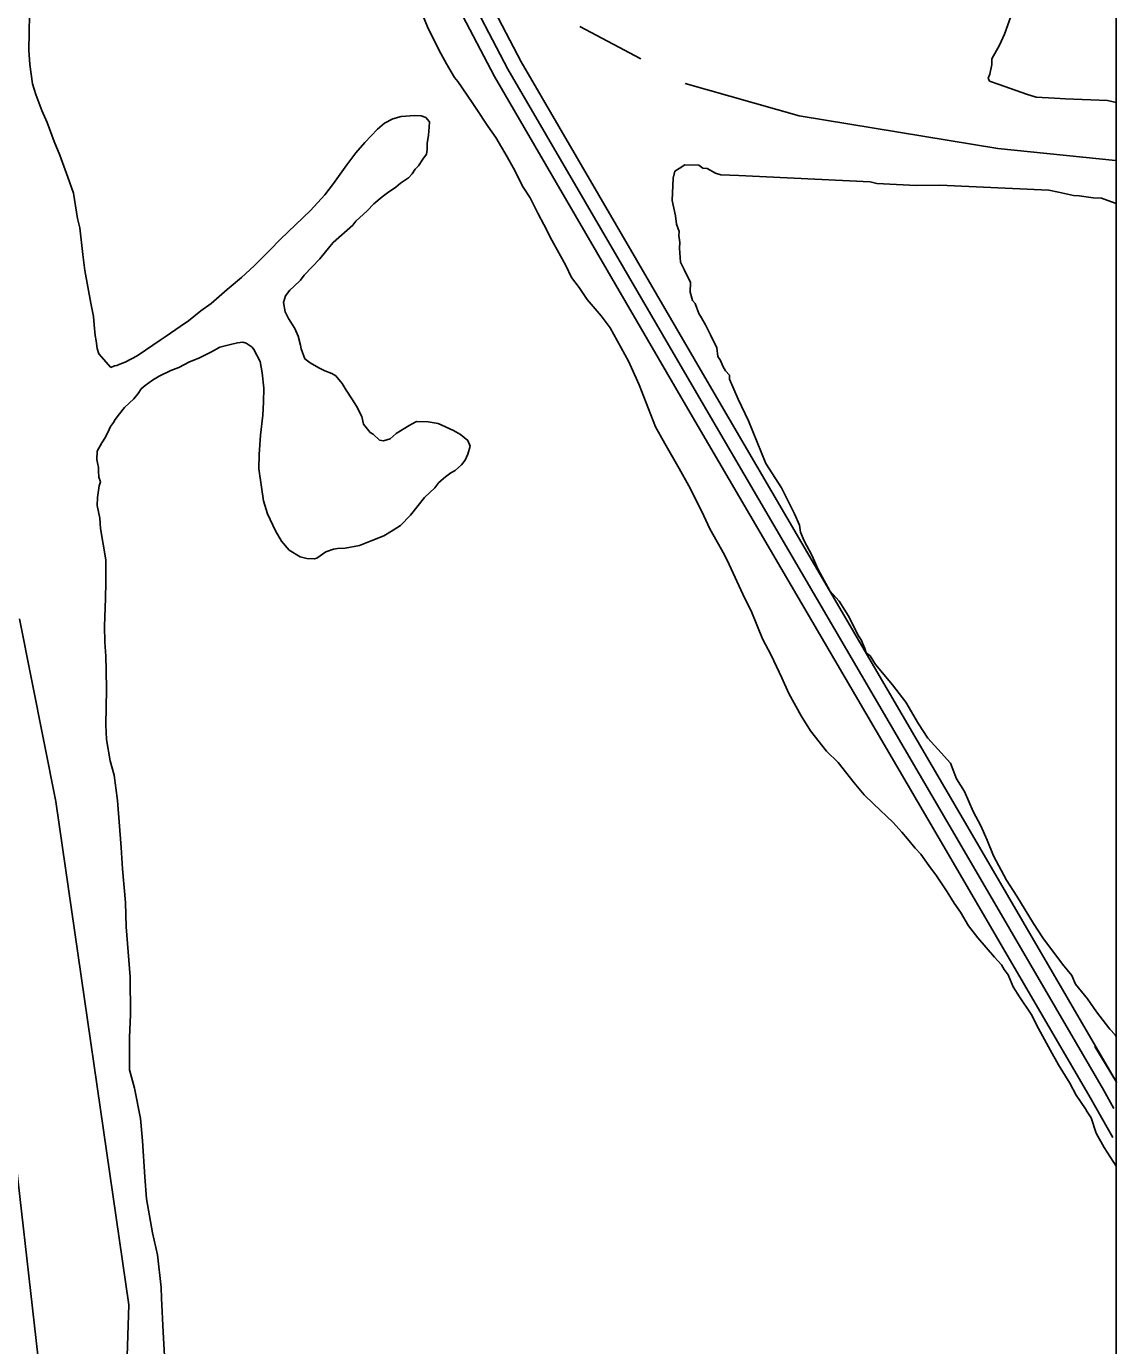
# Model space of a CAD drawing. Extents: x 3245246 to 3283090, y 806824 to 832173.
# Drawn here: x 3279763 to 3280834, y 815832 to 817128 of the extents above; entities that cross this region are included whole.
import ezdxf

# ---------------------------------------------------------------- set-up
doc = ezdxf.new("R2010")
doc.units = 0
for name, color, linetype in [('V-GRID-FRAM', 7, 'Continuous'), ('V-ROAD-CNTR', 7, 'Continuous'), ('V-SITE-VEGE', 7, 'Continuous'), ('V-TOPO-SHOR', 7, 'Continuous')]:
    doc.layers.add(name, color=color, linetype=linetype)

msp = doc.modelspace()

# ---------------------------------------------------------------- linework, layer by layer
at = {"layer": 'V-GRID-FRAM'}
msp.add_lwpolyline([(3249428.8, 830400), (3280833.3, 830386.3), (3280833.3, 812199.6), (3249412.9, 812213.3), (3249428.8, 830400)], dxfattribs=at)
at = {"layer": 'V-ROAD-CNTR'}
for points in [[(3279825.9, 818057.7), (3279866.2, 818004.7), (3280011.9, 817791), (3280072.3, 817687.1), (3280118.3, 817607.9), (3280135.6, 817532.3), (3280144.9, 817458.5), (3280141.4, 817357.8), (3280171, 817248.1), (3280204.2, 817179), (3280248.8, 817093.4), (3280438.4, 816767.8), (3280694.5, 816329.9), (3280833.7, 816090.9), (3280812.4, 816126.2)], [(3279818.7, 818042.5), (3279854, 817995.9), (3279999.2, 817783), (3280059.3, 817679.6), (3280104.2, 817602.3), (3280120.8, 817529.7), (3280129.9, 817457.8), (3280126.4, 817356.1), (3280156.9, 817242.8), (3280190.8, 817172.3), (3280235.7, 817086.2), (3280425.5, 816760.3), (3280681.5, 816322.3), (3280820.7, 816083.4), (3280831.1, 816065.2)], [(3279812.2, 818026.2), (3279841.8, 817987.1), (3279986.5, 817775), (3280046.3, 817672), (3280090.1, 817596.7), (3280106, 817527.1), (3280114.8, 817457.1), (3280111.3, 817354.3), (3280142.8, 817237.6), (3280177.4, 817165.6), (3280222.6, 817078.9), (3280412.5, 816752.7), (3280668.6, 816314.7), (3280807.7, 816075.9), (3280830, 816036.8)], [(3279898.7, 814649.7), (3279868.9, 814918.4), (3279829.6, 815297), (3279782.9, 815742.1), (3279738.1, 816137.5), (3279702, 816466.6), (3279659.7, 816890), (3279614.5, 817287.6)]]:
    msp.add_lwpolyline(points, dxfattribs=at)
at = {"layer": 'V-SITE-VEGE'}
for p, q in [((3280833.3, 819054), (3280833.3, 817053.6)), ((3279765, 817104.8), (3279766.3, 817173.7)), ((3280148.5, 817147.7), (3280156.8, 817127.9)), ((3280723.4, 817120.5), (3280729.7, 817138.1)), ((3280156.8, 817127.9), (3280162.4, 817116.2)), ((3280162.4, 817116.2), (3280169.7, 817101.6)), ((3280718.7, 817109.7), (3280723.4, 817120.5)), ((3279765.9, 817090.9), (3279765, 817104.8)), ((3280169.7, 817101.6), (3280175.3, 817091.6)), ((3280711.2, 817096.4), (3280718.7, 817109.7)), ((3279768.5, 817071.7), (3279765.9, 817090.9)), ((3280175.3, 817091.6), (3280183.2, 817078.2)), ((3280709.2, 817081.3), (3280711, 817090.9)), ((3280711, 817090.9), (3280711.2, 817096.4)), ((3280183.2, 817078.2), (3280186.6, 817074.1)), ((3280186.6, 817074.1), (3280200.7, 817053.5)), ((3280707.6, 817077.3), (3280709.2, 817081.3)), ((3280708.8, 817074.5), (3280707.6, 817077.3)), ((3280718.3, 817071.3), (3280708.8, 817074.5)), ((3279771.8, 817061.2), (3279768.5, 817071.7)), ((3279777.9, 817045.5), (3279771.8, 817061.2)), ((3280745.3, 817061.8), (3280718.3, 817071.3)), ((3280754.8, 817058.6), (3280745.3, 817061.8)), ((3280200.7, 817053.5), (3280204.6, 817047.7)), ((3280204.6, 817047.7), (3280215.9, 817030.1)), ((3280772.6, 817057.7), (3280754.8, 817058.6)), ((3280778.1, 817057.5), (3280772.6, 817057.7)), ((3280783.6, 817057.2), (3280778.1, 817057.5)), ((3280824.7, 817055.3), (3280783.6, 817057.2)), ((3280833.3, 817053.6), (3280824.7, 817055.3)), ((3279782.9, 817033.8), (3279777.9, 817045.5)), ((3280122.8, 817037.6), (3280114.6, 817033.1)), ((3280130.9, 817039.7), (3280122.8, 817037.6)), ((3280144.3, 817040.6), (3280130.9, 817039.7)), ((3280150.6, 817040.5), (3280144.3, 817040.6)), ((3280155.2, 817038.7), (3280150.6, 817040.5)), ((3280158.6, 817034.6), (3280155.2, 817038.7)), ((3280158.5, 817029.4), (3280158.6, 817034.6)), ((3279790, 817015.2), (3279782.9, 817033.8)), ((3280107.6, 817027.4), (3280095.2, 817014.3)), ((3280114.6, 817033.1), (3280107.6, 817027.4)), ((3280156.5, 817013.2), (3280157.8, 817021.3)), ((3280157.8, 817021.3), (3280158.5, 817029.4)), ((3280215.9, 817030.1), (3280223.8, 817019)), ((3279795.6, 817001.7), (3279790, 817015.2)), ((3280095.2, 817014.3), (3280086.3, 817004.1)), ((3280156.4, 817007.4), (3280156.5, 817013.2)), ((3280223.8, 817019), (3280235, 817000.2)), ((3279803.3, 816980.2), (3279795.6, 817001.7)), ((3280086.3, 817004.1), (3280077.4, 816992.1)), ((3280148, 816991.4), (3280152.2, 816997.7)), ((3280152.2, 816997.7), (3280155.7, 817002.8)), ((3280155.7, 817002.8), (3280156.4, 817007.4)), ((3280235, 817000.2), (3280241.2, 816989.1)), ((3280077.4, 816992.1), (3280064.3, 816973.8)), ((3280138, 816979.4), (3280141.5, 816983.4)), ((3280141.5, 816983.4), (3280144.5, 816988)), ((3280144.5, 816988), (3280148, 816991.4)), ((3280241.2, 816989.1), (3280250.7, 816970.4)), ((3280398, 816979.3), (3280399.7, 816986)), ((3280399.7, 816986), (3280404, 816988.6)), ((3280404, 816988.6), (3280409.6, 816992.4)), ((3280409.6, 816992.4), (3280423.4, 816991.8)), ((3280423.4, 816991.8), (3280427.3, 816988.9)), ((3280427.3, 816988.9), (3280431.4, 816988.7)), ((3280431.4, 816988.7), (3280439.5, 816984.2)), ((3280439.5, 816984.2), (3280444.9, 816982.5)), ((3280444.9, 816982.5), (3280462.7, 816981.7)), ((3279808.8, 816964.5), (3279803.3, 816980.2)), ((3280064.3, 816973.8), (3280056, 816962.9)), ((3280117.4, 816964.7), (3280125.6, 816970.3)), ((3280125.6, 816970.3), (3280130.3, 816974.3)), ((3280130.3, 816974.3), (3280138, 816979.4)), ((3280250.7, 816970.4), (3280257.5, 816959.9)), ((3280397, 816957.3), (3280398, 816979.3)), ((3280462.7, 816981.7), (3280591.5, 816975.6)), ((3280591.5, 816975.6), (3280598.3, 816973.9)), ((3280598.3, 816973.9), (3280636.7, 816972.1)), ((3280636.7, 816972.1), (3280660.1, 816972.4)), ((3280660.1, 816972.4), (3280767, 816967.4)), ((3279813, 816939.5), (3279808.8, 816964.5)), ((3280056, 816962.9), (3280041.9, 816947.5)), ((3280103.9, 816953.9), (3280112.1, 816960.7)), ((3280112.1, 816960.7), (3280117.4, 816964.7)), ((3280257.5, 816959.9), (3280265.3, 816944.1)), ((3280400.4, 816942.1), (3280397, 816957.3)), ((3280767, 816967.4), (3280776.5, 816965.5)), ((3280776.5, 816965.5), (3280791.5, 816962.1)), ((3280791.5, 816962.1), (3280796.9, 816961.8)), ((3280796.9, 816961.8), (3280810.6, 816959.8)), ((3280810.6, 816959.8), (3280818.8, 816959.4)), ((3280818.8, 816959.4), (3280832.3, 816954.7)), ((3280041.9, 816947.5), (3280012.4, 816919.1)), ((3280086.2, 816936.9), (3280097.4, 816947.1)), ((3280097.4, 816947.1), (3280103.9, 816953.9)), ((3280265.3, 816944.1), (3280270.9, 816933.6)), ((3280832.3, 816954.7), (3280833.3, 816954.3)), ((3280833.3, 816954.3), (3280833.3, 816135.8)), ((3279815.2, 816930.2), (3279813, 816939.5)), ((3280063.9, 816915.9), (3280083.3, 816932.9)), ((3280083.3, 816932.9), (3280086.2, 816936.9)), ((3280270.9, 816933.6), (3280278.7, 816918.4)), ((3280401.4, 816933.8), (3280400.4, 816942.1)), ((3280403.8, 816926.8), (3280401.4, 816933.8)), ((3279818.2, 816904.1), (3279815.2, 816930.2)), ((3280012.4, 816919.1), (3280001.8, 816908.3)), ((3280278.7, 816918.4), (3280292.7, 816893.2)), ((3280403.6, 816922.7), (3280403.8, 816926.8)), ((3280404.7, 816915.8), (3280403.6, 816922.7)), ((3280001.8, 816908.3), (3279986.4, 816892.9)), ((3280050.8, 816899.9), (3280060.9, 816911.9)), ((3280060.9, 816911.9), (3280063.9, 816915.9)), ((3280404.4, 816910.3), (3280404.7, 816915.8)), ((3280405.1, 816896.5), (3280404.4, 816910.3)), ((3279820.2, 816888.4), (3279818.2, 816904.1)), ((3279986.4, 816892.9), (3279974.1, 816881.6)), ((3280035.5, 816884), (3280050.8, 816899.9)), ((3280292.7, 816893.2), (3280298.3, 816881.6)), ((3280408.9, 816889.5), (3280405.1, 816896.5)), ((3279826, 816856.5), (3279820.2, 816888.4)), ((3279974.1, 816881.6), (3279960, 816869.7)), ((3280025.5, 816872.6), (3280031.9, 816878.8)), ((3280031.9, 816878.8), (3280035.5, 816884)), ((3280298.3, 816881.6), (3280305.7, 816871.6)), ((3280415.2, 816876.8), (3280408.9, 816889.5)), ((3279960, 816869.7), (3279944.1, 816856.1)), ((3280017.2, 816863.4), (3280021.3, 816869.2)), ((3280021.3, 816869.2), (3280025.5, 816872.6)), ((3280305.7, 816871.6), (3280313.6, 816859.9)), ((3280414.7, 816867.2), (3280415.2, 816876.8)), ((3280417.1, 816858.9), (3280414.7, 816867.2)), ((3279828.6, 816843.1), (3279826, 816856.5)), ((3279944.1, 816856.1), (3279934.1, 816848.7)), ((3280015.3, 816857.1), (3280017.2, 816863.4)), ((3280016.9, 816847.8), (3280015.3, 816857.1)), ((3280313.6, 816859.9), (3280327.2, 816844)), ((3280419.7, 816856), (3280417.1, 816858.9)), ((3280423.4, 816846.2), (3280419.7, 816856)), ((3279829.1, 816835), (3279828.6, 816843.1)), ((3279934.1, 816848.7), (3279921.8, 816839.1)), ((3280020.3, 816841.4), (3280016.9, 816847.8)), ((3280026.5, 816831.4), (3280020.3, 816841.4)), ((3280327.2, 816844), (3280336.2, 816832.2)), ((3280425.9, 816842), (3280423.4, 816846.2)), ((3280429.7, 816834.9), (3280425.9, 816842)), ((3279830.1, 816824.5), (3279829.1, 816835)), ((3279913.6, 816833.5), (3279900.1, 816823.9)), ((3279921.8, 816839.1), (3279913.6, 816833.5)), ((3280029.8, 816823.8), (3280026.5, 816831.4)), ((3280336.2, 816832.2), (3280346.9, 816812.4)), ((3280434.7, 816825.1), (3280429.7, 816834.9)), ((3279831.1, 816819.3), (3279830.1, 816824.5)), ((3279832.1, 816811.8), (3279831.1, 816819.3)), ((3279894.2, 816819.9), (3279879.6, 816810.3)), ((3279900.1, 816823.9), (3279894.2, 816819.9)), ((3279952.6, 816813.1), (3279963.1, 816815.8)), ((3279963.1, 816815.8), (3279970, 816817.4)), ((3279970, 816817.4), (3279975.3, 816817.9)), ((3279975.3, 816817.9), (3279978.7, 816817.2)), ((3279978.7, 816817.2), (3279984.4, 816813.1)), ((3280032, 816815.1), (3280029.8, 816823.8)), ((3280032.5, 816811.6), (3280032, 816815.1)), ((3280441, 816812.4), (3280434.7, 816825.1)), ((3279833.8, 816806.5), (3279832.1, 816811.8)), ((3279845.7, 816793), (3279833.8, 816806.5)), ((3279871.4, 816804.7), (3279859.7, 816798.5)), ((3279879.6, 816810.3), (3279871.4, 816804.7)), ((3279922.8, 816798.6), (3279932.1, 816802.4)), ((3279932.1, 816802.4), (3279944.4, 816808.6)), ((3279944.4, 816808.6), (3279952.6, 816813.1)), ((3279984.4, 816813.1), (3279986.1, 816810.7)), ((3279986.1, 816810.7), (3279992.3, 816799)), ((3280036.3, 816801.7), (3280032.5, 816811.6)), ((3280041.5, 816797.6), (3280036.3, 816801.7)), ((3280346.9, 816812.4), (3280354.2, 816799.5)), ((3280442, 816804.1), (3280441, 816812.4)), ((3280444.5, 816799.9), (3280442, 816804.1)), ((3279849.2, 816794.7), (3279845.7, 816793)), ((3279851.5, 816795.2), (3279849.2, 816794.7)), ((3279854.4, 816796.3), (3279851.5, 816795.2)), ((3279859.7, 816798.5), (3279854.4, 816796.3)), ((3279893, 816784.6), (3279904.7, 816790.2)), ((3279904.7, 816790.2), (3279912.3, 816793)), ((3279912.3, 816793), (3279922.8, 816798.6)), ((3279992.3, 816799), (3279994.4, 816788)), ((3279994.4, 816788), (3279995.9, 816772.9)), ((3280050.1, 816792.8), (3280041.5, 816797.6)), ((3280055.8, 816789.8), (3280050.1, 816792.8)), ((3280062.7, 816787.4), (3280055.8, 816789.8)), ((3280354.2, 816799.5), (3280364.8, 816776.1)), ((3280447, 816794.3), (3280444.5, 816799.9)), ((3280449.6, 816790), (3280447, 816794.3)), ((3280453.5, 816785.7), (3280449.6, 816790)), ((3279875.4, 816772.2), (3279879.5, 816775.6)), ((3279879.5, 816775.6), (3279886.6, 816780.7)), ((3279886.6, 816780.7), (3279893, 816784.6)), ((3280066.7, 816785), (3280062.7, 816787.4)), ((3280073, 816777.3), (3280066.7, 816785)), ((3280076.9, 816770.9), (3280073, 816777.3)), ((3280364.8, 816776.1), (3280380.8, 816734.8)), ((3280453.3, 816781.6), (3280453.5, 816785.7)), ((3280462, 816762), (3280453.3, 816781.6)), ((3279858.9, 816754), (3279868.3, 816762.5)), ((3279868.3, 816762.5), (3279872.5, 816767.6)), ((3279872.5, 816767.6), (3279875.4, 816772.2)), ((3279995.9, 816772.9), (3279995.6, 816759)), ((3280083.1, 816761.5), (3280076.9, 816770.9)), ((3280472, 816740.9), (3280462, 816762)), ((3279854.1, 816747.7), (3279858.9, 816754)), ((3279995.6, 816759), (3279994.8, 816746.3)), ((3280087, 816755.1), (3280083.1, 816761.5)), ((3280092.1, 816745.1), (3280087, 816755.1)), ((3279845.2, 816735.1), (3279848.2, 816739.1)), ((3279848.2, 816739.1), (3279850, 816742)), ((3279850, 816742), (3279854.1, 816747.7)), ((3279994.8, 816746.3), (3279992.7, 816726.7)), ((3280093.7, 816737.6), (3280092.1, 816745.1)), ((3280100.5, 816729.4), (3280093.7, 816737.6)), ((3280138.8, 816736.2), (3280125.9, 816728.3)), ((3280145.8, 816740.1), (3280138.8, 816736.2)), ((3280157.4, 816739.9), (3280145.8, 816740.1)), ((3280167.2, 816738), (3280157.4, 816739.9)), ((3280182.1, 816731.4), (3280167.2, 816738)), ((3280489.2, 816698.9), (3280472, 816740.9)), ((3279836.8, 816719), (3279840.4, 816724.8)), ((3279840.4, 816724.8), (3279844, 816732.2)), ((3279844, 816732.2), (3279845.2, 816735.1)), ((3279992.7, 816726.7), (3279991.2, 816707.6)), ((3280103.3, 816727.6), (3280100.5, 816729.4)), ((3280109.6, 816721.7), (3280103.3, 816727.6)), ((3280120, 816723.2), (3280113.6, 816721)), ((3280125.9, 816728.3), (3280120, 816723.2)), ((3280189, 816727.2), (3280182.1, 816731.4)), ((3280196.4, 816721.3), (3280189, 816727.2)), ((3280380.8, 816734.8), (3280389.8, 816718.4)), ((3279831.9, 816702.9), (3279832.1, 816711)), ((3279832.1, 816711), (3279836.8, 816719)), ((3280113.6, 816721), (3280109.6, 816721.7)), ((3280196.2, 816708), (3280198.7, 816716)), ((3280198.7, 816716), (3280196.4, 816721.3)), ((3280389.8, 816718.4), (3280403.8, 816693.8)), ((3279832.4, 816699.4), (3279831.9, 816702.9)), ((3279833.5, 816694.8), (3279832.4, 816699.4)), ((3279991.2, 816707.6), (3279991, 816693.7)), ((3280183.8, 816692), (3280190.2, 816697.6)), ((3280190.2, 816697.6), (3280193.8, 816702.2)), ((3280193.8, 816702.2), (3280196.2, 816708)), ((3280504.6, 816674.8), (3280489.2, 816698.9)), ((3279833.5, 816691.3), (3279833.5, 816694.8)), ((3279833.9, 816685.5), (3279833.5, 816691.3)), ((3279835.6, 816680.8), (3279833.9, 816685.5)), ((3279991, 816693.7), (3279993.6, 816675.7)), ((3280167.9, 816680.1), (3280174.4, 816685.8)), ((3280174.4, 816685.8), (3280179.7, 816689.7)), ((3280179.7, 816689.7), (3280183.8, 816692)), ((3280403.8, 816693.8), (3280413.3, 816676.8)), ((3279832.4, 816665.3), (3279834.3, 816676.8)), ((3279834.3, 816676.8), (3279835.6, 816680.8)), ((3279993.6, 816675.7), (3279995.6, 816662.3)), ((3280153.7, 816665.3), (3280163.8, 816675)), ((3280163.8, 816675), (3280167.9, 816680.1)), ((3280413.3, 816676.8), (3280426.2, 816651.7)), ((3280517.1, 816649.5), (3280504.6, 816674.8)), ((3279832.3, 816657.7), (3279832.4, 816665.3)), ((3279995.6, 816662.3), (3279999.5, 816649.5)), ((3280140.1, 816648.2), (3280153.7, 816665.3)), ((3279834.9, 816645), (3279832.3, 816657.7)), ((3279999.5, 816649.5), (3280007.3, 816632.6)), ((3280130.1, 816637.9), (3280140.1, 816648.2)), ((3280426.2, 816651.7), (3280434, 816634.8)), ((3280522.1, 816638.2), (3280517.1, 816649.5)), ((3279835.3, 816635.1), (3279834.9, 816645)), ((3279840.6, 816604.3), (3279835.3, 816635.1)), ((3280007.3, 816632.6), (3280013.4, 816622.6)), ((3280113.7, 816627.8), (3280123.1, 816633.4)), ((3280123.1, 816633.4), (3280130.1, 816637.9)), ((3280434, 816634.8), (3280448.6, 816609)), ((3280523.1, 816631.3), (3280522.1, 816638.2)), ((3280013.4, 816622.6), (3280020.8, 816613.8)), ((3280089.8, 816618.4), (3280101.5, 816622.8)), ((3280101.5, 816622.8), (3280113.7, 816627.8)), ((3280526.8, 816622.9), (3280523.1, 816631.3)), ((3280534.4, 816608.8), (3280526.8, 816622.9)), ((3280020.8, 816613.8), (3280031.7, 816607.3)), ((3280031.7, 816607.3), (3280038, 816605.4)), ((3280047.9, 816605.8), (3280056.7, 816612)), ((3280056.7, 816612), (3280064.3, 816614.8)), ((3280064.3, 816614.8), (3280068.3, 816615.3)), ((3280068.3, 816615.3), (3280075.9, 816615.7)), ((3280075.9, 816615.7), (3280089.8, 816618.4)), ((3280448.6, 816609), (3280453.1, 816599.7)), ((3280540.6, 816594.8), (3280534.4, 816608.8)), ((3279840.8, 816582.3), (3279840.6, 816604.3)), ((3280038, 816605.4), (3280045.6, 816605.3)), ((3280045.6, 816605.3), (3280047.9, 816605.8)), ((3280453.1, 816599.7), (3280466.4, 816570.5)), ((3280552, 816573.6), (3280540.6, 816594.8)), ((3279840.5, 816566.1), (3279840.8, 816582.3)), ((3280466.4, 816570.5), (3280475.4, 816552.4)), ((3280561.1, 816563.6), (3280552, 816573.6)), ((3279839.4, 816538.9), (3279840.5, 816566.1)), ((3280570.1, 816549.4), (3280561.1, 816563.6)), ((3280475.4, 816552.4), (3280485.9, 816526.7)), ((3280580.1, 816529.7), (3280570.1, 816549.4)), ((3279839.7, 816523.3), (3279839.4, 816538.9)), ((3280582.7, 816525.5), (3280580.1, 816529.7)), ((3279840.6, 816509.4), (3279839.7, 816523.3)), ((3280485.9, 816526.7), (3280494.3, 816510.4)), ((3280586.4, 816517.1), (3280582.7, 816525.5)), ((3280587.6, 816512.9), (3280586.4, 816517.1)), ((3279840.9, 816495.5), (3279840.6, 816509.4)), ((3280494.3, 816510.4), (3280504.9, 816488.2)), ((3280591.6, 816510), (3280587.6, 816512.9)), ((3280596.7, 816501.5), (3280591.6, 816510)), ((3279841.2, 816476.9), (3279840.9, 816495.5)), ((3280613.6, 816481.5), (3280596.7, 816501.5)), ((3279840.6, 816442.2), (3279841.2, 816476.9)), ((3280504.9, 816488.2), (3280511.6, 816473)), ((3280626.5, 816464.4), (3280613.6, 816481.5)), ((3280511.6, 816473), (3280523.9, 816450.8)), ((3280639.2, 816443.2), (3280626.5, 816464.4)), ((3280523.9, 816450.8), (3280532.9, 816436.2)), ((3279841.5, 816427.7), (3279840.6, 816442.2)), ((3280648.2, 816429), (3280639.2, 816443.2)), ((3279845.1, 816406.8), (3279841.5, 816427.7)), ((3280532.9, 816436.2), (3280548.8, 816416.2)), ((3280661.2, 816414.7), (3280648.2, 816429)), ((3280548.8, 816416.2), (3280560.2, 816405)), ((3280670.4, 816404.6), (3280661.2, 816414.7)), ((3279848.9, 816392.8), (3279845.1, 816406.8)), ((3280560.2, 816405), (3280576, 816385)), ((3280676.5, 816389.2), (3280670.4, 816404.6)), ((3279852, 816367.9), (3279848.9, 816392.8)), ((3280684.2, 816376.5), (3280676.5, 816389.2)), ((3280576, 816385), (3280585.6, 816373.3)), ((3280585.6, 816373.3), (3280594.8, 816364.4)), ((3280692.9, 816356.8), (3280684.2, 816376.5)), ((3279855.8, 816321.5), (3279852, 816367.9)), ((3280594.8, 816364.4), (3280614.1, 816346.1)), ((3280700.4, 816342.8), (3280692.9, 816356.8)), ((3280614.1, 816346.1), (3280622.6, 816336.7)), ((3280622.6, 816336.7), (3280628.3, 816330.2)), ((3280706.6, 816328.7), (3280700.4, 816342.8)), ((3279857.1, 816300.6), (3279855.8, 816321.5)), ((3280628.3, 816330.2), (3280635.7, 816320.8)), ((3280712.8, 816313.3), (3280706.6, 816328.7)), ((3280635.7, 816320.8), (3280641.3, 816314.9)), ((3280641.3, 816314.9), (3280649.2, 816303.8)), ((3280725.4, 816289.4), (3280712.8, 816313.3)), ((3279860, 816267.6), (3279857.1, 816300.6)), ((3280649.2, 816303.8), (3280656.6, 816293.8)), ((3280656.6, 816293.8), (3280667.3, 816278)), ((3280735.6, 816273.8), (3280725.4, 816289.4)), ((3280667.3, 816278), (3280674.1, 816266.9)), ((3280752.2, 816246.9), (3280735.6, 816273.8)), ((3279860.7, 816243.8), (3279860, 816267.6)), ((3280674.1, 816266.9), (3280680.3, 816258.1)), ((3280680.3, 816258.1), (3280688.1, 816244.6)), ((3279864.5, 816194.5), (3279860.7, 816243.8)), ((3280688.1, 816244.6), (3280697.2, 816232.9)), ((3280761.2, 816232.7), (3280752.2, 816246.9)), ((3280697.2, 816232.9), (3280713.6, 816214)), ((3280780.6, 816207.1), (3280761.2, 816232.7)), ((3280713.6, 816214), (3280720.5, 816206.4)), ((3280720.5, 816206.4), (3280723.3, 816201.7)), ((3280789.7, 816195.7), (3280780.6, 816207.1)), ((3279865, 816157.5), (3279864.5, 816194.5)), ((3280723.3, 816201.7), (3280727.2, 816196.4)), ((3280727.2, 816196.4), (3280732.2, 816184.8)), ((3280793.4, 816187.3), (3280789.7, 816195.7)), ((3280732.2, 816184.8), (3280738.4, 816174.8)), ((3280805.1, 816173), (3280793.4, 816187.3)), ((3280738.4, 816174.8), (3280749.7, 816157.8)), ((3280814.1, 816160.2), (3280805.1, 816173)), ((3279864, 816134.9), (3279865, 816157.5)), ((3280749.7, 816157.8), (3280757, 816143.8)), ((3280827, 816143.1), (3280814.1, 816160.2)), ((3280757, 816143.8), (3280768.7, 816122.2)), ((3280832.2, 816137.4), (3280827, 816143.1)), ((3279864, 816103.1), (3279864, 816134.9)), ((3280833.3, 816135.8), (3280832.2, 816137.4)), ((3280768.7, 816122.2), (3280776.6, 816108.1)), ((3279868.9, 816085), (3279864, 816103.1)), ((3280776.6, 816108.1), (3280787.8, 816090)), ((3280787.8, 816090), (3280794, 816078.3)), ((3279874.7, 816055.4), (3279868.9, 816085)), ((3280794, 816078.3), (3280803, 816064.8)), ((3280803, 816064.8), (3280804.7, 816061.9)), ((3279876.6, 816033.4), (3279874.7, 816055.4)), ((3280804.7, 816061.9), (3280808.7, 816056)), ((3280808.7, 816056), (3280813.6, 816040.9)), ((3280813.6, 816040.9), (3280821.4, 816026.8)), ((3279878.9, 815998), (3279876.6, 816033.4)), ((3280821.4, 816026.8), (3280833.3, 816008.5)), ((3279880.8, 815976.6), (3279878.9, 815998)), ((3280833.3, 816008.5), (3280833.3, 815454.3)), ((3279886.6, 815942.9), (3279880.8, 815976.6)), ((3279891.4, 815921.4), (3279886.6, 815942.9)), ((3279894.9, 815889.5), (3279891.4, 815921.4)), ((3279895.3, 815879), (3279894.9, 815889.5)), ((3279897, 815845.4), (3279895.3, 815879)), ((3279898.3, 815822.2), (3279897, 815845.4))]:
    msp.add_line(p, q, dxfattribs=at)
at = {"layer": 'V-TOPO-SHOR'}
msp.add_line((3280306.4, 817128.2), (3280366.2, 817096.3), dxfattribs=at)
for points in [[(3280410, 817072.3), (3280521.7, 817040.4), (3280717.1, 817008.4), (3280832.7, 816996.4)], [(3279755.8, 816546.2), (3279791.7, 816366.8), (3279863.2, 815872.3), (3279855.1, 815621), (3279910.8, 815226.2), (3279954.5, 814951.1)]]:
    msp.add_lwpolyline(points, dxfattribs=at)

doc.saveas('drawing.dxf')
